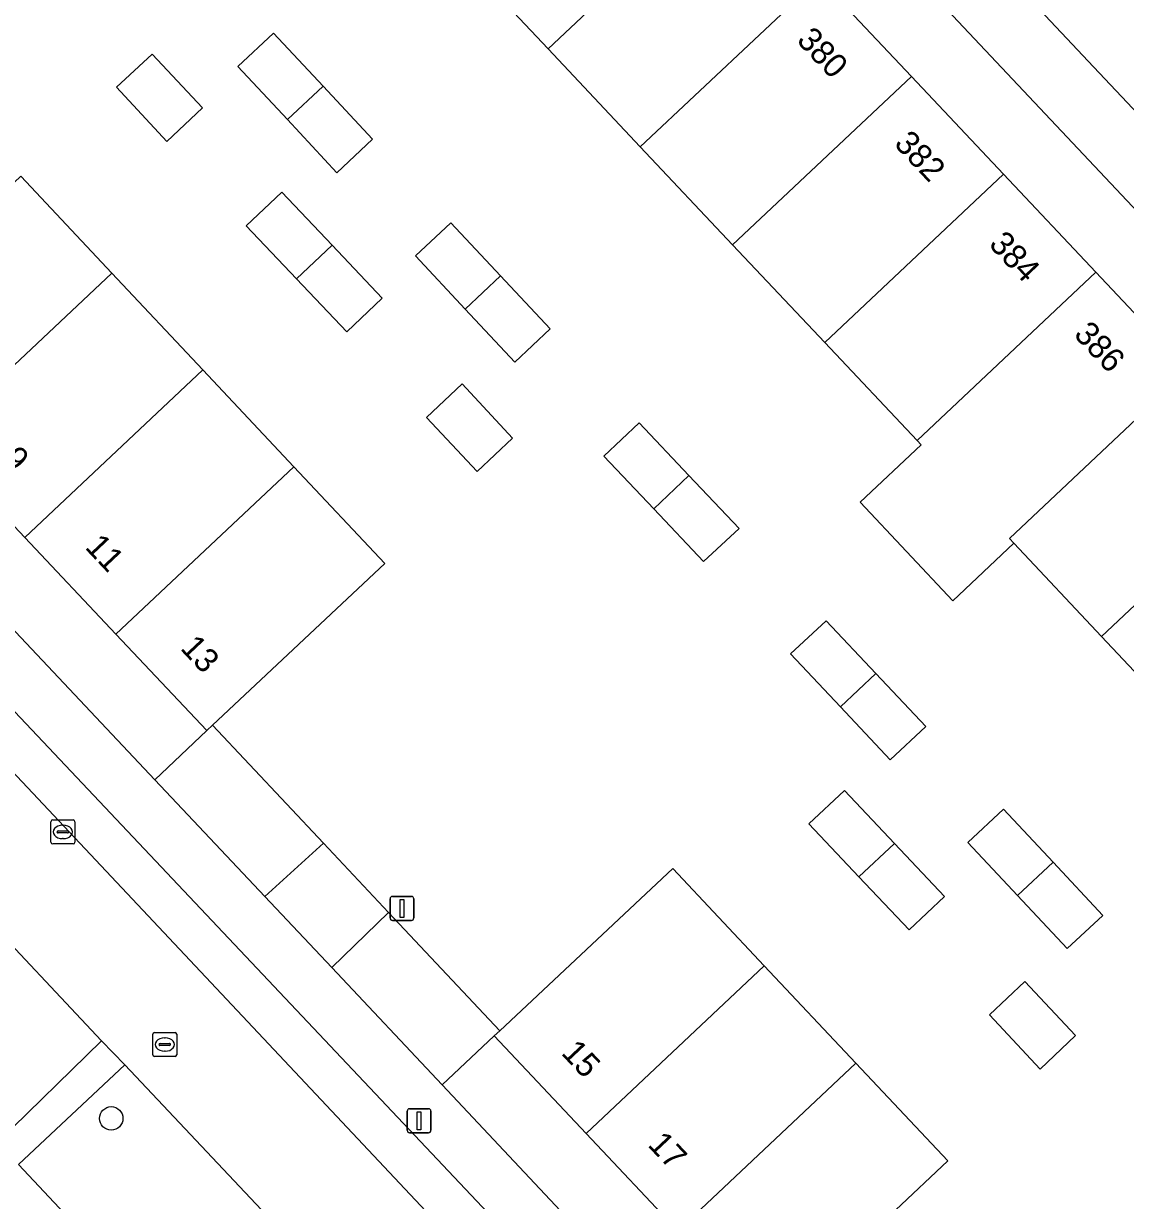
# Model space of a CAD drawing. Extents: x 162542 to 163147, y 380779 to 381521.
# Drawn here: x 162955.24 to 163001.13, y 381319.49 to 381368.53 of the extents above; entities that cross this region are included whole.
import ezdxf

# ---------------------------------------------------------------- set-up
doc = ezdxf.new("R2010")
doc.units = 0
for name, color, linetype in [('IMGEO_Boom', 7, 'Continuous'), ('IMGEO_Erf', 7, 'Continuous'), ('IMGEO_Fietspad_gesloten', 7, 'Continuous'), ('IMGEO_Groenvoorziening', 7, 'Continuous'), ('IMGEO_Kolk', 7, 'Continuous'), ('IMGEO_Lichtmast', 7, 'Continuous'), ('IMGEO_Pand', 7, 'Continuous'), ('IMGEO_Pand_nummerreeks', 7, 'Continuous'), ('IMGEO_Parkeervlak_open', 7, 'Continuous'), ('IMGEO_Rijbaan_lokaal_open', 7, 'Continuous'), ('IMGEO_Rioolput', 7, 'Continuous'), ('IMGEO_Voetpad_open', 7, 'Continuous')]:
    doc.layers.add(name, color=color, linetype=linetype)

msp = doc.modelspace()

# ---------------------------------------------------------------- linework, layer by layer
at = {"layer": 'IMGEO_Boom'}
msp.add_circle((162958.888, 381322.909), 0.489, dxfattribs=at)
at = {"layer": 'IMGEO_Erf'}
for points in [[(163003.983, 381338.909), (163000.14, 381342.989), (162996.484, 381346.871), (162993.944, 381344.479), (162990.08, 381348.581), (162992.619, 381350.974), (162992.453, 381351.15), (162988.61, 381355.231), (162984.767, 381359.312), (162980.924, 381363.392), (162977.08, 381367.473), (162973.237, 381371.553), (162969.394, 381375.634), (162971.576, 381377.683), (162967.998, 381381.493), (162964.421, 381385.303), (162960.843, 381389.113), (162955.58, 381384.17), (162951.325, 381388.701)], [(162955.123, 381362.161), (162958.914, 381358.127), (162962.705, 381354.093), (162966.496, 381350.059), (162970.287, 381346.025), (162963.106, 381339.29), (162967.73, 381334.373), (162970.439, 381331.493), (162975.075, 381326.563), (162982.273, 381333.322), (162986.085, 381329.269), (162989.907, 381325.205), (162993.729, 381321.142), (162991.551, 381319.091)]]:
    msp.add_lwpolyline(points, dxfattribs=at)
for points in [[(162979.403, 381384.293), (162977.224, 381382.241), (162980.684, 381378.567), (162984.527, 381374.486), (162988.371, 381370.406), (162992.214, 381366.325), (162996.057, 381362.245), (162999.9, 381358.164), (163003.743, 381354.083), (163007.586, 381350.003), (163011.43, 381345.922), (163014.925, 381342.211), (163017.091, 381344.278)], [(162964.16, 381366.732), (162965.644, 381368.129), (162967.712, 381365.912), (162969.771, 381363.705), (162968.291, 381362.313), (162966.226, 381364.523)], [(162961.207, 381363.615), (162959.101, 381365.869), (162960.588, 381367.257), (162962.695, 381365.01)], [(162968.695, 381355.683), (162966.599, 381357.892), (162964.51, 381360.095), (162965.998, 381361.504), (162968.085, 381359.295), (162970.171, 381357.085)], [(162975.698, 381354.418), (162973.629, 381356.632), (162971.559, 381358.846), (162973.037, 381360.226), (162975.107, 381358.014), (162977.174, 381355.804)], [(162955.284, 381347.119), (162951.486, 381351.146), (162948.066, 381354.773), (162945.873, 381352.723), (162947.977, 381350.528), (162960.698, 381337.022), (162962.873, 381339.071), (162959.082, 381343.091)], [(162974.127, 381349.862), (162972.018, 381352.114), (162973.498, 381353.51), (162975.607, 381351.256)], [(162979.405, 381350.496), (162980.876, 381351.888), (162982.951, 381349.693), (162985.041, 381347.483), (162983.563, 381346.109), (162981.484, 381348.303)], [(162987.183, 381342.268), (162988.661, 381343.646), (162990.735, 381341.441), (162992.812, 381339.233), (162991.335, 381337.844), (162989.259, 381340.056)], [(162989.425, 381336.577), (162991.512, 381334.368), (162993.599, 381332.158), (162992.119, 381330.759), (162990.031, 381332.968), (162987.938, 381335.182)], [(162994.571, 381334.409), (162996.054, 381335.792), (162998.12, 381333.582), (163000.193, 381331.365), (162998.709, 381329.986), (162996.64, 381332.197)], [(162996.942, 381328.612), (162999.051, 381326.366), (162997.58, 381324.966), (162995.465, 381327.224)], [(162978.666, 381322.283), (162974.842, 381326.344), (162972.674, 381324.301), (162981.664, 381314.729), (162983.765, 381312.494), (162985.95, 381314.548), (162982.491, 381318.222)]]:
    msp.add_lwpolyline(points, close=True, dxfattribs=at)
at = {"layer": 'IMGEO_Fietspad_gesloten'}
msp.add_lwpolyline([(162964.015, 381404.795), (162964.692, 381404.043), (162999.586, 381366.961), (163029.021, 381335.741), (163031.061, 381333.507), (163031.58, 381332.883)], dxfattribs=at)
at = {"layer": 'IMGEO_Groenvoorziening'}
for points in [[(162963.106, 381339.29), (162962.873, 381339.071), (162960.698, 381337.022), (162965.282, 381332.154), (162967.73, 381334.373)], [(162958.484, 381326.143), (162953.184, 381331.783), (162948.805, 381327.563), (162954.15, 381321.923)], [(162970.439, 381331.493), (162968.076, 381329.196), (162972.674, 381324.301), (162974.842, 381326.344), (162975.075, 381326.563)], [(162959.45, 381325.145), (162955.029, 381320.987), (162961.403, 381314.203), (162965.823, 381318.376)]]:
    msp.add_lwpolyline(points, close=True, dxfattribs=at)
at = {"layer": 'IMGEO_Kolk'}
for p, q in [((162956.373, 381334.42), (162956.373, 381335.272)), ((162956.448, 381335.346), (162957.3, 381335.346)), ((162956.861, 381335.126), (162956.886, 381335.126)), ((162957.374, 381335.272), (162957.374, 381334.42)), ((162956.632, 381334.84), (162956.632, 381334.852)), ((162957.07, 381334.803), (162956.672, 381334.803)), ((162956.675, 381334.889), (162957.073, 381334.889)), ((162956.884, 381334.566), (162956.859, 381334.566)), ((162957.116, 381334.852), (162957.116, 381334.84)), ((162957.3, 381334.346), (162956.448, 381334.346))]:
    msp.add_line(p, q, dxfattribs=at)
for points in [[(162956.373, 381334.42), (162956.373, 381335.272)], [(162956.448, 381335.346), (162957.3, 381335.346)], [(162957.374, 381335.272), (162957.374, 381334.42)], [(162957.3, 381334.346), (162956.448, 381334.346)]]:
    msp.add_lwpolyline(points, dxfattribs=at)
for centre, radius, start, end in [((162956.45, 381335.27), 0.0765, 91.552, 178.448), ((162956.45, 381335.27), 0.0765, 91.552, 178.448), ((162957.298, 381335.27), 0.0765, 1.552, 88.448), ((162957.298, 381335.27), 0.0765, 1.552, 88.448), ((162956.45, 381334.422), 0.0765, 181.552, 268.448), ((162956.45, 381334.422), 0.0765, 181.552, 268.448), ((162956.672, 381334.849), 0.0403, 85.8775, 175.7526), ((162956.669, 381334.839), 0.0366, 178.938, 274.7102), ((162957.073, 381334.846), 0.043, 264.8664, 352.4533), ((162957.077, 381334.851), 0.0386, 1.7309, 96.639), ((162957.298, 381334.422), 0.0765, 271.552, 358.448), ((162957.298, 381334.422), 0.0765, 271.552, 358.448)]:
    msp.add_arc(centre, radius, start, end, dxfattribs=at)
for centre, major_axis, ratio, start_param, end_param in [((162956.86, 381334.846), (-0.387, 0.002), 0.722429, 4.712389, 7.853982), ((162956.885, 381334.846), (-0.39, 0.002), 0.717154, 1.570796, 4.712389)]:
    msp.add_ellipse(centre, major_axis=major_axis, ratio=ratio, start_param=start_param, end_param=end_param, dxfattribs=at)
at = {"layer": 'IMGEO_Lichtmast'}
for p, q in [((162970.501, 381331.26), (162970.501, 381332.06)), ((162970.501, 381332.06), (162970.501, 381331.26)), ((162970.601, 381332.16), (162971.391, 381332.16)), ((162971.391, 381332.16), (162970.601, 381332.16)), ((162971.491, 381332.06), (162971.491, 381331.26)), ((162971.491, 381331.26), (162971.491, 381332.06)), ((162971.391, 381331.16), (162970.601, 381331.16)), ((162970.601, 381331.16), (162971.391, 381331.16)), ((162971.215, 381322.412), (162971.215, 381323.212)), ((162971.215, 381323.212), (162971.215, 381322.412)), ((162971.315, 381323.312), (162972.105, 381323.312)), ((162972.105, 381323.312), (162971.315, 381323.312)), ((162972.205, 381323.212), (162972.205, 381322.412)), ((162972.205, 381322.412), (162972.205, 381323.212)), ((162972.105, 381322.312), (162971.315, 381322.312)), ((162971.315, 381322.312), (162972.105, 381322.312))]:
    msp.add_line(p, q, dxfattribs=at)
for points in [[(162970.921, 381332.035), (162971.071, 381332.035), (162971.071, 381331.285), (162970.921, 381331.285), (162970.921, 381332.035)], [(162971.635, 381323.187), (162971.785, 381323.187), (162971.785, 381322.437), (162971.635, 381322.437), (162971.635, 381323.187)]]:
    msp.add_lwpolyline(points, dxfattribs=at)
for centre, start, end in [((162970.601, 381332.06), 90, 180), ((162970.601, 381332.06), 90, 180), ((162971.391, 381332.06), 0, 90), ((162971.391, 381332.06), 360, 90), ((162970.601, 381331.26), 180, 270), ((162970.601, 381331.26), 180, 270), ((162971.391, 381331.26), 270, 0), ((162971.391, 381331.26), 270, 0), ((162971.315, 381323.212), 90, 180), ((162971.315, 381323.212), 90, 180), ((162972.105, 381323.212), 0, 90), ((162972.105, 381323.212), 360, 90), ((162971.315, 381322.412), 180, 270), ((162971.315, 381322.412), 180, 270), ((162972.105, 381322.412), 270, 0), ((162972.105, 381322.412), 270, 0)]:
    msp.add_arc(centre, 0.1, start, end, dxfattribs=at)
at = {"layer": 'IMGEO_Pand'}
for points in [[(162984.527, 381374.486), (162980.684, 381378.567), (162973.237, 381371.553), (162977.08, 381367.473)], [(162988.371, 381370.406), (162984.527, 381374.486), (162977.08, 381367.473), (162980.924, 381363.392)], [(162992.214, 381366.325), (162988.371, 381370.406), (162980.924, 381363.392), (162984.767, 381359.312)], [(162964.16, 381366.732), (162966.226, 381364.523), (162967.712, 381365.912), (162965.644, 381368.129)], [(162959.101, 381365.869), (162961.207, 381363.615), (162962.695, 381365.01), (162960.588, 381367.257)], [(162996.057, 381362.245), (162992.214, 381366.325), (162984.767, 381359.312), (162988.61, 381355.231)], [(162967.712, 381365.912), (162966.226, 381364.523), (162968.291, 381362.313), (162969.771, 381363.705)], [(162958.914, 381358.127), (162955.123, 381362.161), (162952.938, 381360.105), (162947.692, 381355.169), (162948.066, 381354.773), (162951.486, 381351.146)], [(162999.9, 381358.164), (162996.057, 381362.245), (162988.61, 381355.231), (162992.453, 381351.15)], [(162965.998, 381361.504), (162964.51, 381360.095), (162966.599, 381357.892), (162968.085, 381359.295)], [(162971.559, 381358.846), (162973.629, 381356.632), (162975.107, 381358.014), (162973.037, 381360.226)], [(162968.085, 381359.295), (162966.599, 381357.892), (162968.695, 381355.683), (162970.171, 381357.085)], [(162962.705, 381354.093), (162958.914, 381358.127), (162951.486, 381351.146), (162955.284, 381347.119)], [(162975.107, 381358.014), (162973.629, 381356.632), (162975.698, 381354.418), (162977.174, 381355.804)], [(163003.743, 381354.083), (162999.9, 381358.164), (162992.453, 381351.15), (162992.619, 381350.974), (162990.08, 381348.581), (162993.944, 381344.479), (162996.484, 381346.871), (162996.296, 381347.07)], [(162966.496, 381350.059), (162962.705, 381354.093), (162955.284, 381347.119), (162959.082, 381343.091)], [(163007.586, 381350.003), (163003.743, 381354.083), (162996.296, 381347.07), (162996.484, 381346.871), (163000.14, 381342.989)], [(162973.498, 381353.51), (162972.018, 381352.114), (162974.127, 381349.862), (162975.607, 381351.256)], [(162979.405, 381350.496), (162981.484, 381348.303), (162982.951, 381349.693), (162980.876, 381351.888)], [(162970.287, 381346.025), (162966.496, 381350.059), (162959.082, 381343.091), (162962.873, 381339.071), (162963.106, 381339.29)], [(162982.951, 381349.693), (162981.484, 381348.303), (162983.563, 381346.109), (162985.041, 381347.483)], [(163011.43, 381345.922), (163007.586, 381350.003), (163000.14, 381342.989), (163003.983, 381338.909)], [(162987.183, 381342.268), (162989.259, 381340.056), (162990.735, 381341.441), (162988.661, 381343.646)], [(162990.735, 381341.441), (162989.259, 381340.056), (162991.335, 381337.844), (162992.812, 381339.233)], [(162989.425, 381336.577), (162987.938, 381335.182), (162990.031, 381332.968), (162991.512, 381334.368)], [(162994.571, 381334.409), (162996.64, 381332.197), (162998.12, 381333.582), (162996.054, 381335.792)], [(162991.512, 381334.368), (162990.031, 381332.968), (162992.119, 381330.759), (162993.599, 381332.158)], [(162998.12, 381333.582), (162996.64, 381332.197), (162998.709, 381329.986), (163000.193, 381331.365)], [(162986.085, 381329.269), (162982.273, 381333.322), (162975.075, 381326.563), (162974.842, 381326.344), (162978.666, 381322.283)], [(162989.907, 381325.205), (162986.085, 381329.269), (162978.666, 381322.283), (162982.491, 381318.222)], [(162996.942, 381328.612), (162995.465, 381327.224), (162997.58, 381324.966), (162999.051, 381326.366)], [(162989.907, 381325.205), (162982.491, 381318.222), (162985.95, 381314.548), (162986.315, 381314.16), (162991.551, 381319.091), (162993.729, 381321.142)]]:
    msp.add_lwpolyline(points, close=True, dxfattribs=at)
at = {"layer": 'IMGEO_Parkeervlak_open'}
msp.add_lwpolyline([(162949.455, 381345.574), (162948.18, 381344.36), (162973.747, 381317.179), (162973.776, 381317.148), (162975.118, 381318.395), (162975.041, 381318.477)], close=True, dxfattribs=at)
at = {"layer": 'IMGEO_Rijbaan_lokaal_open'}
for points in [[(162948.18, 381344.36), (162946.807, 381345.82), (162943.424, 381349.416), (162939.888, 381353.2), (162938.575, 381354.605), (162931.562, 381362.11), (162930.021, 381363.669), (162928.342, 381365.368), (162924.692, 381362.02), (162924.862, 381361.84), (162927.322, 381359.24), (162935.66, 381350.401), (162936.553, 381349.389), (162948.968, 381336.257), (162953.184, 381331.783), (162958.484, 381326.143), (162959.45, 381325.145), (162965.823, 381318.376)], [(162995.8, 381293.786), (162992.204, 381297.618), (162990.7, 381299.212), (162975.135, 381315.708), (162973.776, 381317.148), (162973.747, 381317.179), (162948.18, 381344.36)]]:
    msp.add_lwpolyline(points, dxfattribs=at)
msp.add_lwpolyline([(162967.73, 381334.373), (162965.282, 381332.154), (162968.076, 381329.196), (162970.439, 381331.493)], close=True, dxfattribs=at)
at = {"layer": 'IMGEO_Rioolput'}
for p, q in [((162960.618, 381325.562), (162960.618, 381326.414)), ((162960.693, 381326.488), (162961.545, 381326.488)), ((162961.106, 381326.268), (162961.131, 381326.268)), ((162961.619, 381326.414), (162961.619, 381325.562)), ((162960.877, 381325.982), (162960.877, 381325.994)), ((162961.315, 381325.945), (162960.917, 381325.945)), ((162960.92, 381326.031), (162961.318, 381326.031)), ((162961.129, 381325.708), (162961.104, 381325.708)), ((162961.361, 381325.994), (162961.361, 381325.982)), ((162961.545, 381325.488), (162960.693, 381325.488))]:
    msp.add_line(p, q, dxfattribs=at)
for points in [[(162960.618, 381325.562), (162960.618, 381326.414)], [(162960.693, 381326.488), (162961.545, 381326.488)], [(162961.619, 381326.414), (162961.619, 381325.562)], [(162961.545, 381325.488), (162960.693, 381325.488)]]:
    msp.add_lwpolyline(points, dxfattribs=at)
for centre, radius, start, end in [((162960.695, 381326.412), 0.0765, 91.552, 178.448), ((162960.695, 381326.412), 0.0765, 91.552, 178.448), ((162961.543, 381326.412), 0.0765, 1.552, 88.448), ((162961.543, 381326.412), 0.0765, 1.552, 88.448), ((162960.917, 381325.991), 0.0403, 85.8775, 175.7526), ((162960.914, 381325.981), 0.0366, 178.938, 274.7102), ((162961.318, 381325.988), 0.043, 264.8664, 352.4533), ((162961.322, 381325.993), 0.0386, 1.7309, 96.639), ((162960.695, 381325.564), 0.0765, 181.552, 268.448), ((162960.695, 381325.564), 0.0765, 181.552, 268.448), ((162961.543, 381325.564), 0.0765, 271.552, 358.448), ((162961.543, 381325.564), 0.0765, 271.552, 358.448)]:
    msp.add_arc(centre, radius, start, end, dxfattribs=at)
for centre, major_axis, ratio, start_param, end_param in [((162961.105, 381325.988), (-0.387, 0.002), 0.722429, 4.712389, 7.853982), ((162961.13, 381325.988), (-0.39, 0.002), 0.717154, 1.570796, 4.712389)]:
    msp.add_ellipse(centre, major_axis=major_axis, ratio=ratio, start_param=start_param, end_param=end_param, dxfattribs=at)
at = {"layer": 'IMGEO_Voetpad_open'}
for points in [[(162959.9, 381405.039), (162960.24, 381404.678), (162962.582, 381402.201), (162962.715, 381402.061), (162963.823, 381400.892), (162964.049, 381400.65), (162967.937, 381396.476), (162971.869, 381392.298), (162975.451, 381388.492), (162979.403, 381384.293), (163017.091, 381344.278)], [(163031.58, 381332.883), (163031.061, 381333.507), (163029.021, 381335.741), (162999.586, 381366.961), (162964.692, 381404.043), (162964.015, 381404.795)], [(162981.664, 381314.729), (162972.674, 381324.301), (162968.076, 381329.196), (162965.282, 381332.154), (162960.698, 381337.022), (162947.977, 381350.528)], [(162949.455, 381345.574), (162975.041, 381318.477)], [(162961.403, 381314.203), (162955.029, 381320.987), (162959.45, 381325.145), (162958.484, 381326.143), (162954.15, 381321.923)]]:
    msp.add_lwpolyline(points, dxfattribs=at)

# ---------------------------------------------------------------- texts
at = {"layer": 'IMGEO_Pand_nummerreeks'}
for s, rotation, p in [('380', 313.281, (162987.397, 381367.793)), ('382', 313.281, (162991.456, 381363.484)), ('384', 313.281, (162995.401, 381359.295)), ('386', 313.281, (162998.94, 381355.537)), ('9', 313.3211, (162954.314, 381350.334)), ('11', 313.3211, (162957.758, 381346.681)), ('13', 313.3211, (162961.726, 381342.474)), ('15', 313.281, (162977.597, 381325.607)), ('17', 313.281, (162981.198, 381321.783))]:
    msp.add_text(s, height=1, rotation=rotation, dxfattribs=at).set_placement(p)

doc.saveas('drawing.dxf')
